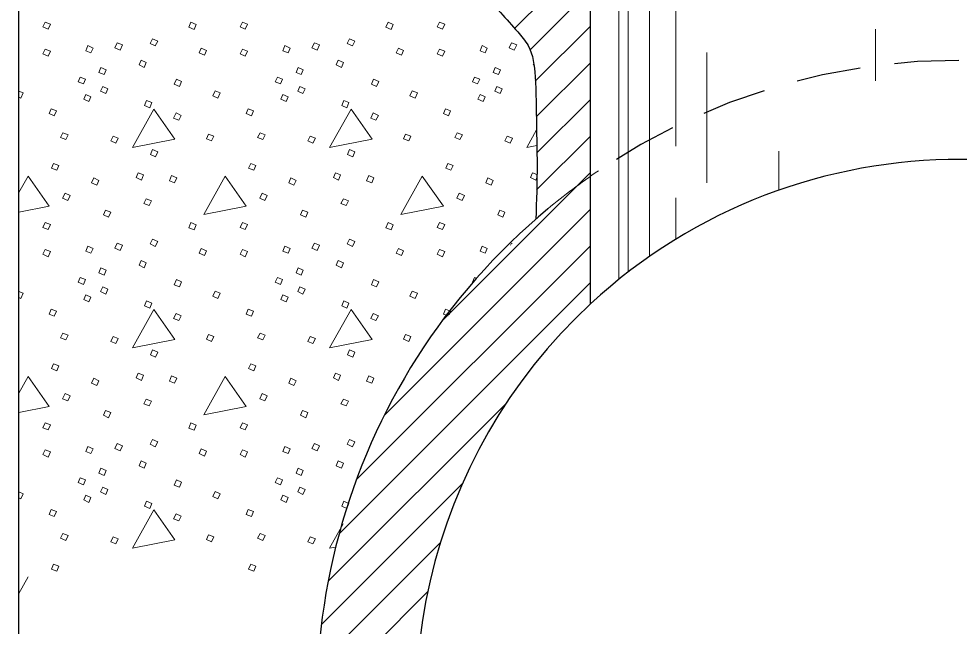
# Model space of a CAD drawing. Extents: x 1036.7 to 1070.7, y 883.9 to 905.9.
# Drawn here: x 1051.372 to 1054.09, y 896.836 to 898.593 of the extents above; entities that cross this region are included whole.
import ezdxf

# ---------------------------------------------------------------- set-up
doc = ezdxf.new("R2010")
doc.units = 0
doc.header["$LTSCALE"] = 0.062
doc.linetypes.add('MEDIUM_DASHED', pattern=[4.5, 3, -1.5])
doc.layers.add('1', color=7, linetype='Continuous', lineweight=13)

msp = doc.modelspace()

# ---------------------------------------------------------------- linework, layer by layer
at = {"layer": '1', "lineweight": 25}
msp.add_line((1053.02433, 897.76858), (1053.02433, 900.49967), dxfattribs=at)
at = {"layer": '1'}
for p, q in [((1053.10642, 900.49967), (1053.10642, 897.8395)), ((1053.13317, 900.49967), (1053.13317, 897.86058)), ((1052.80525, 898.56517), (1053.02433, 898.78417)), ((1053.195, 898.77633), (1053.195, 897.90583)), ((1052.84975, 898.50367), (1053.02433, 898.67825)), ((1053.271, 898.6795), (1053.271, 898.22492)), ((1052.86492, 898.41283), (1053.02433, 898.57225)), ((1053.84775, 898.5635), (1053.84775, 898.41358)), ((1053.36058, 898.49575), (1053.36058, 898.11858)), ((1052.86775, 898.30967), (1053.02433, 898.46625)), ((1052.86975, 898.20558), (1053.02433, 898.36017)), ((1052.86833, 898.09817), (1053.02433, 898.25425)), ((1053.56917, 898.21042), (1053.56917, 898.09725)), ((1051.39875, 898.138), (1051.37217, 898.09042)), ((1052.59808, 897.722), (1053.02433, 898.14825)), ((1052.85708, 898.148), (1052.86925, 898.14317)), ((1053.271, 898.075), (1053.271, 897.95542)), ((1052.42967, 897.44767), (1053.02433, 898.04225)), ((1052.3485, 897.26042), (1053.02433, 897.93617)), ((1052.79317, 897.93825), (1052.79608, 897.94408)), ((1052.79608, 897.94408), (1052.79825, 897.94325)), ((1052.29875, 897.10475), (1053.02433, 897.83017)), ((1052.68917, 897.84517), (1052.69525, 897.84275)), ((1051.39875, 897.55833), (1051.37217, 897.51075)), ((1052.26642, 896.96633), (1052.78042, 897.48025)), ((1052.24733, 896.84117), (1052.65367, 897.24758)), ((1052.237, 896.72492), (1052.59142, 897.07925)), ((1051.39875, 896.97867), (1051.37217, 896.93108)), ((1052.23392, 896.61575), (1052.55467, 896.9365))]:
    msp.add_line(p, q, dxfattribs=at)
at = {"layer": '1', "lineweight": 25}
msp.add_lwpolyline([(1051.37217, 893.80992), (1051.37217, 899.32858), (1051.9695, 899.32858), (1051.9695, 900.49317)], dxfattribs=at)
at = {"layer": '1'}
for points in [[(1051.44875, 898.58375), (1051.46375, 898.57775), (1051.45675, 898.56375), (1051.44175, 898.56975)], [(1051.86958, 898.58375), (1051.88458, 898.57675), (1051.87858, 898.56275), (1051.86358, 898.56875)], [(1052.0185, 898.58375), (1052.0335, 898.57775), (1052.0265, 898.56375), (1052.0115, 898.56975)], [(1052.43925, 898.58375), (1052.45425, 898.57675), (1052.44825, 898.56275), (1052.43325, 898.56875)], [(1052.58825, 898.58375), (1052.60317, 898.57775), (1052.59625, 898.56375), (1052.58125, 898.56975)], [(1051.75858, 898.53575), (1051.77358, 898.52875), (1051.76658, 898.51475), (1051.75158, 898.52175)], [(1052.32833, 898.53575), (1052.34333, 898.52875), (1052.33633, 898.51475), (1052.32133, 898.52175)], [(1051.44875, 898.50575), (1051.46375, 898.49975), (1051.45675, 898.48483), (1051.44175, 898.49175)], [(1051.57167, 898.51575), (1051.58667, 898.50875), (1051.58067, 898.49483), (1051.56567, 898.50075)], [(1051.65667, 898.52375), (1051.67167, 898.51775), (1051.66467, 898.50275), (1051.64967, 898.50975)], [(1051.8995, 898.50875), (1051.9145, 898.50175), (1051.9085, 898.48783), (1051.8935, 898.49483)], [(1052.0185, 898.50575), (1052.0335, 898.49975), (1052.0265, 898.48483), (1052.0115, 898.49175)], [(1052.14142, 898.51575), (1052.15642, 898.50875), (1052.15042, 898.49483), (1052.13542, 898.50075)], [(1052.22642, 898.52375), (1052.24142, 898.51775), (1052.23442, 898.50275), (1052.21942, 898.50975)], [(1052.46925, 898.50875), (1052.48425, 898.50175), (1052.47825, 898.48783), (1052.46325, 898.49483)], [(1052.58825, 898.50575), (1052.60317, 898.49975), (1052.59625, 898.48483), (1052.58125, 898.49175)], [(1052.71117, 898.51575), (1052.72617, 898.50875), (1052.72017, 898.49483), (1052.70517, 898.50075)], [(1052.79608, 898.52375), (1052.81108, 898.51775), (1052.80408, 898.50275), (1052.78908, 898.50975)], [(1051.60967, 898.45283), (1051.62467, 898.44583), (1051.61867, 898.43183), (1051.60367, 898.43783)], [(1051.72558, 898.47383), (1051.74058, 898.46683), (1051.73458, 898.45283), (1051.71958, 898.45983)], [(1052.17942, 898.45283), (1052.19442, 898.44583), (1052.18842, 898.43183), (1052.17342, 898.43783)], [(1052.29533, 898.47383), (1052.31033, 898.46683), (1052.30433, 898.45283), (1052.28933, 898.45983)], [(1052.74917, 898.45283), (1052.76417, 898.44583), (1052.75817, 898.43183), (1052.74317, 898.43783)], [(1051.54967, 898.42483), (1051.56467, 898.41883), (1051.55867, 898.40483), (1051.54367, 898.41083)], [(1052.11942, 898.42483), (1052.13442, 898.41883), (1052.12842, 898.40483), (1052.11342, 898.41083)], [(1052.68917, 898.42483), (1052.70417, 898.41883), (1052.69817, 898.40483), (1052.68317, 898.41083)], [(1051.61467, 898.39783), (1051.62967, 898.39083), (1051.62367, 898.37683), (1051.60867, 898.38383)], [(1051.82758, 898.41883), (1051.84258, 898.41183), (1051.83658, 898.39783), (1051.82158, 898.40383)], [(1052.18442, 898.39783), (1052.19942, 898.39083), (1052.19342, 898.37683), (1052.17842, 898.38383)], [(1052.39733, 898.41883), (1052.41233, 898.41183), (1052.40633, 898.39783), (1052.39133, 898.40383)], [(1052.75417, 898.39783), (1052.76917, 898.39083), (1052.76317, 898.37683), (1052.74817, 898.38383)], [(1051.56567, 898.37483), (1051.58067, 898.36783), (1051.57467, 898.35383), (1051.55967, 898.36083)], [(1051.9395, 898.38483), (1051.9545, 898.37883), (1051.9475, 898.36383), (1051.9325, 898.37083)], [(1052.13542, 898.37483), (1052.15042, 898.36783), (1052.14442, 898.35383), (1052.12942, 898.36083)], [(1052.50925, 898.38483), (1052.52425, 898.37883), (1052.51725, 898.36383), (1052.50225, 898.37083)], [(1052.70517, 898.37483), (1052.72017, 898.36783), (1052.71417, 898.35383), (1052.69917, 898.36083)], [(1051.74158, 898.35683), (1051.75658, 898.35083), (1051.75058, 898.33592), (1051.73558, 898.34292)], [(1052.31133, 898.35683), (1052.32633, 898.35083), (1052.32033, 898.33592), (1052.30533, 898.34292)], [(1051.46575, 898.33292), (1051.48075, 898.32692), (1051.47475, 898.31292), (1051.45975, 898.31892)], [(1051.76258, 898.33192), (1051.70067, 898.22092), (1051.82358, 898.24492)], [(1051.82658, 898.32092), (1051.84158, 898.31392), (1051.83458, 898.29992), (1051.81958, 898.30592)], [(1052.0355, 898.33292), (1052.0505, 898.32692), (1052.0445, 898.31292), (1052.0295, 898.31892)], [(1052.33233, 898.33192), (1052.27033, 898.22092), (1052.39333, 898.24492)], [(1052.39633, 898.32092), (1052.41133, 898.31392), (1052.40433, 898.29992), (1052.38933, 898.30592)], [(1052.60517, 898.33292), (1052.62017, 898.32692), (1052.61417, 898.31292), (1052.59917, 898.31892)], [(1051.49975, 898.26392), (1051.51475, 898.25792), (1051.50775, 898.24392), (1051.49275, 898.24992)], [(1051.9205, 898.25992), (1051.9355, 898.25392), (1051.9295, 898.23992), (1051.9145, 898.24592)], [(1052.0695, 898.26392), (1052.08442, 898.25792), (1052.07742, 898.24392), (1052.0625, 898.24992)], [(1052.49025, 898.25992), (1052.50525, 898.25392), (1052.49925, 898.23992), (1052.48425, 898.24592)], [(1052.63917, 898.26392), (1052.65417, 898.25792), (1052.64717, 898.24392), (1052.63217, 898.24992)], [(1051.64467, 898.25392), (1051.65967, 898.24792), (1051.65267, 898.23392), (1051.63767, 898.23992)], [(1052.21442, 898.25392), (1052.22942, 898.24792), (1052.22242, 898.23392), (1052.20742, 898.23992)], [(1052.78408, 898.25392), (1052.79908, 898.24792), (1052.79208, 898.23392), (1052.77708, 898.23992)], [(1051.75858, 898.21492), (1051.77358, 898.20892), (1051.76758, 898.194), (1051.75258, 898.201)], [(1052.32833, 898.21492), (1052.34333, 898.20892), (1052.33733, 898.194), (1052.32233, 898.201)], [(1051.47275, 898.175), (1051.48775, 898.169), (1051.48175, 898.155), (1051.46675, 898.161)], [(1052.0425, 898.175), (1052.0575, 898.169), (1052.0515, 898.155), (1052.0365, 898.161)], [(1052.61217, 898.175), (1052.62717, 898.169), (1052.62117, 898.155), (1052.60617, 898.161)], [(1051.58867, 898.133), (1051.60367, 898.126), (1051.59767, 898.112), (1051.58267, 898.119)], [(1051.71758, 898.148), (1051.73258, 898.142), (1051.72658, 898.127), (1051.71167, 898.134)], [(1051.81358, 898.14), (1051.82858, 898.133), (1051.82258, 898.119), (1051.80758, 898.125)], [(1051.9685, 898.138), (1051.9065, 898.02708), (1052.0295, 898.05108)], [(1052.15842, 898.133), (1052.17342, 898.126), (1052.16742, 898.112), (1052.15242, 898.119)], [(1052.28733, 898.148), (1052.30233, 898.142), (1052.29633, 898.127), (1052.28133, 898.134)], [(1052.38333, 898.14), (1052.39833, 898.133), (1052.39233, 898.119), (1052.37733, 898.125)], [(1052.53825, 898.138), (1052.47625, 898.02708), (1052.59917, 898.05108)], [(1052.72817, 898.133), (1052.74317, 898.126), (1052.73717, 898.112), (1052.72217, 898.119)], [(1051.50575, 898.089), (1051.52075, 898.082), (1051.51375, 898.068), (1051.49875, 898.074)], [(1051.74058, 898.073), (1051.75558, 898.067), (1051.74858, 898.05308), (1051.73358, 898.059)], [(1052.07542, 898.089), (1052.09042, 898.082), (1052.08342, 898.068), (1052.0685, 898.074)], [(1052.31033, 898.073), (1052.32533, 898.067), (1052.31833, 898.05308), (1052.30333, 898.059)], [(1052.64517, 898.089), (1052.66017, 898.082), (1052.65317, 898.068), (1052.63817, 898.074)], [(1051.62267, 898.04008), (1051.63767, 898.03408), (1051.63167, 898.01908), (1051.61667, 898.02608)], [(1052.19242, 898.04008), (1052.20742, 898.03408), (1052.20142, 898.01908), (1052.18642, 898.02608)], [(1052.76217, 898.04008), (1052.77708, 898.03408), (1052.77117, 898.01908), (1052.75617, 898.02608)], [(1051.44875, 898.00408), (1051.46375, 897.99808), (1051.45675, 897.98408), (1051.44175, 897.99008)], [(1051.86958, 898.00408), (1051.88458, 897.99708), (1051.87858, 897.98308), (1051.86358, 897.98908)], [(1052.0185, 898.00408), (1052.0335, 897.99808), (1052.0265, 897.98408), (1052.0115, 897.99008)], [(1052.43925, 898.00408), (1052.45425, 897.99708), (1052.44825, 897.98308), (1052.43325, 897.98908)], [(1052.58825, 898.00408), (1052.60317, 897.99808), (1052.59625, 897.98408), (1052.58125, 897.99008)], [(1051.57167, 897.93608), (1051.58667, 897.92908), (1051.58067, 897.91508), (1051.56567, 897.92108)], [(1051.65667, 897.94408), (1051.67167, 897.93808), (1051.66467, 897.92308), (1051.64967, 897.93008)], [(1051.75858, 897.95608), (1051.77358, 897.94908), (1051.76658, 897.93508), (1051.75158, 897.94208)], [(1052.14142, 897.93608), (1052.15642, 897.92908), (1052.15042, 897.91508), (1052.13542, 897.92108)], [(1052.22642, 897.94408), (1052.24142, 897.93808), (1052.23442, 897.92308), (1052.21942, 897.93008)], [(1052.32833, 897.95608), (1052.34333, 897.94908), (1052.33633, 897.93508), (1052.32133, 897.94208)], [(1052.71117, 897.93608), (1052.72617, 897.92908), (1052.72017, 897.91508), (1052.70517, 897.92108)], [(1051.44875, 897.92608), (1051.46375, 897.92008), (1051.45675, 897.90517), (1051.44175, 897.91217)], [(1051.8995, 897.92908), (1051.9145, 897.92208), (1051.9085, 897.90817), (1051.8935, 897.91508)], [(1052.0185, 897.92608), (1052.0335, 897.92008), (1052.0265, 897.90517), (1052.0115, 897.91217)], [(1052.46925, 897.92908), (1052.48425, 897.92208), (1052.47825, 897.90817), (1052.46325, 897.91508)], [(1052.58825, 897.92608), (1052.60317, 897.92008), (1052.59625, 897.90517), (1052.58125, 897.91217)], [(1051.72558, 897.89417), (1051.74058, 897.88717), (1051.73458, 897.87317), (1051.71958, 897.88017)], [(1052.29533, 897.89417), (1052.31033, 897.88717), (1052.30433, 897.87317), (1052.28933, 897.88017)], [(1051.60967, 897.87317), (1051.62467, 897.86617), (1051.61867, 897.85217), (1051.60367, 897.85817)], [(1052.17942, 897.87317), (1052.19442, 897.86617), (1052.18842, 897.85217), (1052.17342, 897.85817)], [(1051.54967, 897.84517), (1051.56467, 897.83917), (1051.55867, 897.82517), (1051.54367, 897.83117)], [(1051.82758, 897.83917), (1051.84258, 897.83217), (1051.83658, 897.81817), (1051.82158, 897.82417)], [(1052.11942, 897.84517), (1052.13442, 897.83917), (1052.12842, 897.82517), (1052.11342, 897.83117)], [(1052.39733, 897.83917), (1052.41233, 897.83217), (1052.40633, 897.81817), (1052.39133, 897.82417)], [(1051.61467, 897.81817), (1051.62967, 897.81117), (1051.62367, 897.79717), (1051.60867, 897.80417)], [(1051.9395, 897.80517), (1051.9545, 897.79917), (1051.9475, 897.78417), (1051.9325, 897.79117)], [(1052.18442, 897.81817), (1052.19942, 897.81117), (1052.19342, 897.79717), (1052.17842, 897.80417)], [(1052.50925, 897.80517), (1052.52425, 897.79917), (1052.51725, 897.78417), (1052.50225, 897.79117)], [(1051.56567, 897.79517), (1051.58067, 897.78817), (1051.57467, 897.77417), (1051.55967, 897.78117)], [(1051.74158, 897.77717), (1051.75658, 897.77117), (1051.75058, 897.75625), (1051.73558, 897.76325)], [(1052.13542, 897.79517), (1052.15042, 897.78817), (1052.14442, 897.77417), (1052.12942, 897.78117)], [(1052.31133, 897.77717), (1052.32633, 897.77117), (1052.32033, 897.75625), (1052.30533, 897.76325)], [(1051.46575, 897.75325), (1051.48075, 897.74725), (1051.47475, 897.73325), (1051.45975, 897.73925)], [(1051.76258, 897.75225), (1051.70067, 897.64125), (1051.82358, 897.66525)], [(1052.0355, 897.75325), (1052.0505, 897.74725), (1052.0445, 897.73325), (1052.0295, 897.73925)], [(1052.33233, 897.75225), (1052.27033, 897.64125), (1052.39333, 897.66525)], [(1051.82658, 897.74125), (1051.84158, 897.73425), (1051.83458, 897.72025), (1051.81958, 897.72625)], [(1052.39633, 897.74125), (1052.41133, 897.73425), (1052.40433, 897.72025), (1052.38933, 897.72625)], [(1051.49975, 897.68425), (1051.51475, 897.67825), (1051.50775, 897.66425), (1051.49275, 897.67025)], [(1051.64467, 897.67425), (1051.65967, 897.66825), (1051.65267, 897.65425), (1051.63767, 897.66025)], [(1051.9205, 897.68025), (1051.9355, 897.67425), (1051.9295, 897.66025), (1051.9145, 897.66625)], [(1052.0695, 897.68425), (1052.08442, 897.67825), (1052.07742, 897.66425), (1052.0625, 897.67025)], [(1052.21442, 897.67425), (1052.22942, 897.66825), (1052.22242, 897.65425), (1052.20742, 897.66025)], [(1052.49025, 897.68025), (1052.50525, 897.67425), (1052.49925, 897.66025), (1052.48425, 897.66625)], [(1051.75858, 897.63525), (1051.77358, 897.62925), (1051.76758, 897.61433), (1051.75258, 897.62133)], [(1052.32833, 897.63525), (1052.34333, 897.62925), (1052.33733, 897.61433), (1052.32233, 897.62133)], [(1051.47275, 897.59533), (1051.48775, 897.58933), (1051.48175, 897.57533), (1051.46675, 897.58133)], [(1052.0425, 897.59533), (1052.0575, 897.58933), (1052.0515, 897.57533), (1052.0365, 897.58133)], [(1051.58867, 897.55333), (1051.60367, 897.54633), (1051.59767, 897.53233), (1051.58267, 897.53933)], [(1051.71758, 897.56833), (1051.73258, 897.56233), (1051.72658, 897.54733), (1051.71167, 897.55433)], [(1051.81358, 897.56033), (1051.82858, 897.55333), (1051.82258, 897.53933), (1051.80758, 897.54533)], [(1051.9685, 897.55833), (1051.9065, 897.44742), (1052.0295, 897.47142)], [(1052.15842, 897.55333), (1052.17342, 897.54633), (1052.16742, 897.53233), (1052.15242, 897.53933)], [(1052.28733, 897.56833), (1052.30233, 897.56233), (1052.29633, 897.54733), (1052.28133, 897.55433)], [(1052.38333, 897.56033), (1052.39833, 897.55333), (1052.39233, 897.53933), (1052.37733, 897.54533)], [(1051.50575, 897.50933), (1051.52075, 897.50233), (1051.51375, 897.48833), (1051.49875, 897.49433)], [(1052.07542, 897.50933), (1052.09042, 897.50233), (1052.08342, 897.48833), (1052.0685, 897.49433)], [(1051.74058, 897.49333), (1051.75558, 897.48733), (1051.74858, 897.47342), (1051.73358, 897.47933)], [(1052.31033, 897.49333), (1052.32533, 897.48733), (1052.31833, 897.47342), (1052.30333, 897.47933)], [(1051.62267, 897.46042), (1051.63767, 897.45442), (1051.63167, 897.43942), (1051.61667, 897.44642)], [(1052.19242, 897.46042), (1052.20742, 897.45442), (1052.20142, 897.43942), (1052.18642, 897.44642)], [(1051.44875, 897.42442), (1051.46375, 897.41842), (1051.45675, 897.40442), (1051.44175, 897.41042)], [(1051.86958, 897.42442), (1051.88458, 897.41742), (1051.87858, 897.40342), (1051.86358, 897.40942)], [(1052.0185, 897.42442), (1052.0335, 897.41842), (1052.0265, 897.40442), (1052.0115, 897.41042)], [(1051.65667, 897.36442), (1051.67167, 897.35842), (1051.66467, 897.34342), (1051.64967, 897.35042)], [(1051.75858, 897.37642), (1051.77358, 897.36942), (1051.76658, 897.35542), (1051.75158, 897.36242)], [(1052.22642, 897.36442), (1052.24142, 897.35842), (1052.23442, 897.34342), (1052.21942, 897.35042)], [(1052.32833, 897.37642), (1052.34333, 897.36942), (1052.33633, 897.35542), (1052.32133, 897.36242)], [(1051.44875, 897.34642), (1051.46375, 897.34042), (1051.45675, 897.3255), (1051.44175, 897.3325)], [(1051.57167, 897.35642), (1051.58667, 897.34942), (1051.58067, 897.33542), (1051.56567, 897.34142)], [(1051.8995, 897.34942), (1051.9145, 897.34242), (1051.9085, 897.3285), (1051.8935, 897.33542)], [(1052.0185, 897.34642), (1052.0335, 897.34042), (1052.0265, 897.3255), (1052.0115, 897.3325)], [(1052.14142, 897.35642), (1052.15642, 897.34942), (1052.15042, 897.33542), (1052.13542, 897.34142)], [(1051.72558, 897.3145), (1051.74058, 897.3075), (1051.73458, 897.2935), (1051.71958, 897.3005)], [(1052.29533, 897.3145), (1052.31033, 897.3075), (1052.30433, 897.2935), (1052.28933, 897.3005)], [(1051.60967, 897.2935), (1051.62467, 897.2865), (1051.61867, 897.2725), (1051.60367, 897.2785)], [(1052.17942, 897.2935), (1052.19442, 897.2865), (1052.18842, 897.2725), (1052.17342, 897.2785)], [(1051.54967, 897.2655), (1051.56467, 897.2595), (1051.55867, 897.2455), (1051.54367, 897.2515)], [(1051.82758, 897.2595), (1051.84258, 897.2525), (1051.83658, 897.2385), (1051.82158, 897.2445)], [(1052.11942, 897.2655), (1052.13442, 897.2595), (1052.12842, 897.2455), (1052.11342, 897.2515)], [(1051.61467, 897.2385), (1051.62967, 897.2315), (1051.62367, 897.2175), (1051.60867, 897.2245)], [(1052.18442, 897.2385), (1052.19942, 897.2315), (1052.19342, 897.2175), (1052.17842, 897.2245)], [(1051.56567, 897.2155), (1051.58067, 897.2085), (1051.57467, 897.1945), (1051.55967, 897.2015)], [(1051.9395, 897.2255), (1051.9545, 897.2195), (1051.9475, 897.2045), (1051.9325, 897.2115)], [(1052.13542, 897.2155), (1052.15042, 897.2085), (1052.14442, 897.1945), (1052.12942, 897.2015)], [(1051.46575, 897.17358), (1051.48075, 897.16758), (1051.47475, 897.15358), (1051.45975, 897.15958)], [(1051.76258, 897.17258), (1051.70067, 897.06158), (1051.82358, 897.08558)], [(1051.74158, 897.1975), (1051.75658, 897.1915), (1051.75058, 897.17658), (1051.73558, 897.18358)], [(1052.0355, 897.17358), (1052.0505, 897.16758), (1052.0445, 897.15358), (1052.0295, 897.15958)], [(1052.31133, 897.1975), (1052.32633, 897.1915), (1052.32033, 897.17658), (1052.30533, 897.18358)], [(1051.82658, 897.16158), (1051.84158, 897.15458), (1051.83458, 897.14058), (1051.81958, 897.14658)], [(1051.49975, 897.10458), (1051.51475, 897.09858), (1051.50775, 897.08458), (1051.49275, 897.09058)], [(1051.64467, 897.09458), (1051.65967, 897.08858), (1051.65267, 897.07458), (1051.63767, 897.08058)], [(1051.9205, 897.10058), (1051.9355, 897.09458), (1051.9295, 897.08058), (1051.9145, 897.08658)], [(1052.0695, 897.10458), (1052.08442, 897.09858), (1052.07742, 897.08458), (1052.0625, 897.09058)], [(1052.21442, 897.09458), (1052.22942, 897.08858), (1052.22242, 897.07458), (1052.20742, 897.08058)], [(1051.47275, 897.01567), (1051.48775, 897.00967), (1051.48175, 896.99567), (1051.46675, 897.00167)], [(1052.0425, 897.01567), (1052.0575, 897.00967), (1052.0515, 896.99567), (1052.0365, 897.00167)]]:
    msp.add_lwpolyline(points, close=True, dxfattribs=at)
for points in [[(1052.86133, 898.45883), (1052.85908, 898.45983), (1052.86083, 898.46383)], [(1051.37217, 898.38383), (1051.38475, 898.37883), (1051.37775, 898.36383), (1051.37217, 898.36642)], [(1052.86858, 898.272), (1052.84008, 898.22092), (1052.86967, 898.22667)], [(1051.37217, 898.034), (1051.45975, 898.05108), (1051.39875, 898.138)], [(1052.86908, 898.1345), (1052.86608, 898.127), (1052.85108, 898.134), (1052.85708, 898.148)], [(1052.68533, 897.83025), (1052.68317, 897.83117), (1052.68917, 897.84517)], [(1051.37217, 897.80417), (1051.38475, 897.79917), (1051.37775, 897.78417), (1051.37217, 897.78675)], [(1052.61317, 897.73367), (1052.59917, 897.73925), (1052.60517, 897.75325)], [(1052.60517, 897.75325), (1052.62017, 897.74725), (1052.61583, 897.73717)], [(1051.37217, 897.45433), (1051.45975, 897.47142), (1051.39875, 897.55833)], [(1051.37217, 897.2245), (1051.38475, 897.2195), (1051.37775, 897.2045), (1051.37217, 897.20708)], [(1052.30975, 897.13217), (1052.27033, 897.06158), (1052.28867, 897.06517)]]:
    msp.add_lwpolyline(points, dxfattribs=at)
at = {"layer": '1', "linetype": 'MEDIUM_DASHED', "lineweight": 25}
msp.add_ellipse((1054.08941, 896.61766), major_axis=(1.85626, 0), ratio=0.999895, start_param=0.9547325, end_param=2.1666915, dxfattribs=at)
at = {"layer": '1', "lineweight": 25}
for centre, major_axis, start_param, end_param in [((1054.09071, 896.61711), (1.56952, 0), 0.8191625, 2.3177732), ((1054.08944, 896.61762), (1.8563, 0), 2.2655043, 4.7123821), ((1054.08944, 896.61762), (1.8563, 0), 4.7123821, 7.1267519), ((1054.09071, 896.61711), (1.56952, 0), 2.3177732, 4.7123633)]:
    msp.add_ellipse(centre, major_axis=major_axis, ratio=0.999895, start_param=start_param, end_param=end_param, dxfattribs=at)
at = {"layer": '1'}
msp.add_ellipse((1054.08944, 896.61762), major_axis=(1.8563, 0), ratio=0.999895, start_param=2.1666862, end_param=2.2655043, dxfattribs=at)
at = {"layer": '1', "lineweight": 25}
msp.add_spline([(1052.63742, 898.84833), (1052.64567, 898.7785), (1052.64458, 898.7785), (1052.66508, 898.74442), (1052.705, 898.68175), (1052.76442, 898.61142), (1052.814, 898.55525), (1052.84425, 898.51567), (1052.8645, 898.42683), (1052.86825, 898.2865), (1052.86992, 898.17358), (1052.8665, 898.014)], degree=3, dxfattribs=at)

doc.saveas('drawing.dxf')
